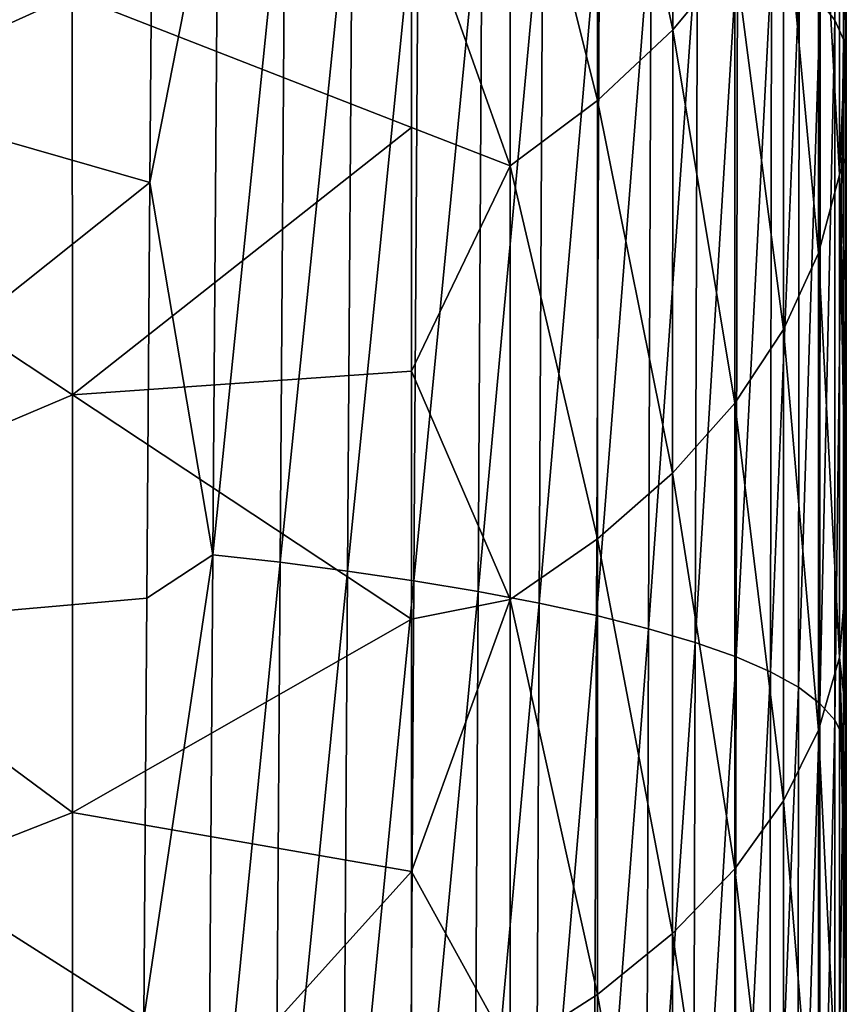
# Model space of a CAD drawing. Header units: metres. Extents: x -24 to 72, y -247 to 22.
# Tile 398 of 573: x 12.87 to 15.5, y -26.13 to -23. Entities that reach past the tile are written whole.
import ezdxf

# ---------------------------------------------------------------- set-up
doc = ezdxf.new("R2010")
doc.units = ezdxf.units.M
doc.layers.add('solid_509589_MEDIA_SW0001', color=7, linetype='CONTINUOUS')

msp = doc.modelspace()

# ---------------------------------------------------------------- linework, layer by layer
at = {"layer": 'solid_509589_MEDIA_SW0001'}
for points in [[(15.463461, -22.997681, 300.236328), (15.464, -20.826855, 299.295502), (15.416602, -22.938299, 300.426849)], [(15.463461, -22.997681, 300.236328), (15.491156, -20.894575, 299.110809), (15.464, -20.826855, 299.295502)], [(15.463461, -22.997681, 300.236328), (15.49102, -23.059021, 300.046722), (15.491156, -20.894575, 299.110809)], [(15.491156, -20.894575, 299.110809), (15.49102, -23.059021, 300.046722), (15.5, -22.058607, 299.414734)], [(14.708414, -21.916382, 271.412201), (14.947363, -21.676899, 271.689636), (14.947228, -23.028597, 272.95401)], [(14.947228, -23.028597, 272.95401), (14.947363, -21.676899, 271.689636), (15.144898, -22.789845, 273.259857)], [(15.497132, -23.075731, 290.252258), (15.497165, -21.879517, 289.634583), (15.497097, -22.300848, 291.568787)], [(15.497362, -22.708275, 288.327362), (15.497165, -21.879517, 289.634583), (15.497132, -23.075731, 290.252258)], [(14.708271, -23.253189, 272.664398), (14.430054, -22.138514, 271.153046), (14.708414, -21.916382, 271.412201)], [(14.708271, -23.253189, 272.664398), (14.708414, -21.916382, 271.412201), (14.947228, -23.028597, 272.95401)], [(15.411079, -22.279196, 273.90741), (15.477915, -22.011656, 274.242737), (15.477913, -23.489557, 275.487671)], [(15.477913, -23.489557, 275.487671), (15.477915, -22.011656, 274.242737), (15.5, -22.994608, 275.644348)], [(15.49102, -23.059021, 300.046722), (15.5, -23.354702, 299.953583), (15.5, -22.058607, 299.414734)], [(15.499093, -23.820921, 298.644775), (15.499061, -22.367367, 298.045227), (15.5, -22.058607, 299.414734)], [(15.499093, -23.820921, 298.644775), (15.5, -22.058607, 299.414734), (15.5, -23.354702, 299.953583)], [(14.430054, -22.138514, 271.153046), (14.42995, -23.461399, 272.394043), (14.115116, -22.578114, 271.147003)], [(14.708271, -23.253189, 272.664398), (14.42995, -23.461399, 272.394043), (14.430054, -22.138514, 271.153046)], [(15.499099, -23.064169, 281.28598), (15.49917, -22.125856, 280.636444), (15.498713, -22.164686, 282.546295)], [(15.499496, -23.026442, 279.401123), (15.49917, -22.125856, 280.636444), (15.499099, -23.064169, 281.28598)], [(15.499496, -23.026442, 279.401123), (15.499548, -22.138439, 278.746277), (15.49917, -22.125856, 280.636444)], [(15.499496, -23.026442, 279.401123), (15.499799, -23.032555, 277.539886), (15.499548, -22.138439, 278.746277)], [(15.499548, -22.138439, 278.746277), (15.499799, -23.032555, 277.539886), (15.499825, -22.193466, 276.882568)], [(15.49727, -22.846197, 293.493683), (15.497645, -22.168095, 294.809082), (15.49769, -23.52445, 295.407776)], [(15.49769, -23.52445, 295.407776), (15.497645, -22.168095, 294.809082), (15.498275, -22.923473, 296.731567)], [(15.498631, -23.155003, 283.187714), (15.498713, -22.164686, 282.546295), (15.498219, -22.266119, 284.468994)], [(15.499099, -23.064169, 281.28598), (15.498713, -22.164686, 282.546295), (15.498631, -23.155003, 283.187714)], [(11.434247, -22.984159, 302.204468), (13.282807, -23.513926, 302.36908), (13.293288, -22.20546, 301.841339)], [(13.499894, -22.407043, 301.908997), (13.293288, -22.20546, 301.841339), (13.282807, -23.513926, 302.36908)], [(15.499825, -22.193466, 276.882568), (15.499799, -23.032555, 277.539886), (15.5, -23.431593, 275.994293)], [(15.499825, -22.193466, 276.882568), (15.5, -23.431593, 275.994293), (15.5, -22.994608, 275.644348)], [(11.892976, -22.253696, 268.355896), (13.035638, -22.917089, 270.22641), (11.89364, -23.435089, 269.59317)], [(15.498138, -23.310362, 285.099609), (15.498219, -22.266119, 284.468994), (15.497746, -22.442844, 286.39798)], [(15.498631, -23.155003, 283.187714), (15.498219, -22.266119, 284.468994), (15.498138, -23.310362, 285.099609)], [(15.299853, -22.53927, 273.578766), (15.411079, -22.279196, 273.90741), (15.411044, -23.73959, 275.138977)], [(15.411044, -23.73959, 275.138977), (15.411079, -22.279196, 273.90741), (15.477913, -23.489557, 275.487671)], [(15.497108, -23.557634, 292.168945), (15.497097, -22.300848, 291.568787), (15.49727, -22.846197, 293.493683)], [(15.497132, -23.075731, 290.252258), (15.497097, -22.300848, 291.568787), (15.497108, -23.557634, 292.168945)], [(15.498275, -22.923473, 296.731567), (15.499061, -22.367367, 298.045227), (15.499093, -23.820921, 298.644775)], [(13.482642, -24.698503, 302.799866), (13.499894, -22.407043, 301.908997), (13.282807, -23.513926, 302.36908)], [(13.713623, -22.434259, 301.883057), (13.499894, -22.407043, 301.908997), (13.482642, -24.698503, 302.799866)], [(13.697098, -24.722752, 302.77301), (13.713623, -22.434259, 301.883057), (13.482642, -24.698503, 302.799866)], [(13.927357, -22.465618, 301.837219), (13.713623, -22.434259, 301.883057), (13.697098, -24.722752, 302.77301)], [(15.497684, -23.543053, 287.01532), (15.497746, -22.442844, 286.39798), (15.497362, -22.708275, 288.327362)], [(15.498138, -23.310362, 285.099609), (15.497746, -22.442844, 286.39798), (15.497684, -23.543053, 287.01532)], [(13.911746, -24.750645, 302.725922), (13.927357, -22.465618, 301.837219), (13.697098, -24.722752, 302.77301)], [(14.137696, -22.500757, 301.770813), (13.927357, -22.465618, 301.837219), (13.911746, -24.750645, 302.725922)], [(14.123205, -24.781872, 302.657898), (14.137696, -22.500757, 301.770813), (13.911746, -24.750645, 302.725922)], [(14.341038, -22.539293, 301.683624), (14.137696, -22.500757, 301.770813), (14.123205, -24.781872, 302.657898)], [(14.327876, -24.816107, 302.568726), (14.341038, -22.539293, 301.683624), (14.123205, -24.781872, 302.657898)], [(14.534104, -22.580866, 301.576294), (14.341038, -22.539293, 301.683624), (14.327876, -24.816107, 302.568726)], [(15.144898, -22.789845, 273.259857), (15.299853, -22.53927, 273.578766), (15.299762, -23.982403, 274.79718)], [(15.299762, -23.982403, 274.79718), (15.299853, -22.53927, 273.578766), (15.411044, -23.73959, 275.138977)], [(13.035638, -22.917089, 270.22641), (14.115116, -22.578114, 271.147003), (14.115116, -23.338898, 271.863556)], [(14.42995, -23.461399, 272.394043), (14.115116, -23.338898, 271.863556), (14.115116, -22.578114, 271.147003)], [(14.522456, -24.853041, 302.459076), (14.534104, -22.580866, 301.576294), (14.327876, -24.816107, 302.568726)], [(14.714086, -22.625166, 301.450195), (14.534104, -22.580866, 301.576294), (14.522456, -24.853041, 302.459076)], [(14.704086, -24.892412, 302.330261), (14.714086, -22.625166, 301.450195), (14.522456, -24.853041, 302.459076)], [(14.878613, -22.67194, 301.30722), (14.714086, -22.625166, 301.450195), (14.704086, -24.892412, 302.330261)], [(14.870336, -24.934013, 302.184235), (14.878613, -22.67194, 301.30722), (14.704086, -24.892412, 302.330261)], [(15.025737, -22.721001, 301.14975), (14.878613, -22.67194, 301.30722), (14.870336, -24.934013, 302.184235)], [(15.497332, -23.866474, 288.929199), (15.497362, -22.708275, 288.327362), (15.497132, -23.075731, 290.252258)], [(15.497684, -23.543053, 287.01532), (15.497362, -22.708275, 288.327362), (15.497332, -23.866474, 288.929199)], [(15.019177, -24.977688, 302.023376), (15.025737, -22.721001, 301.14975), (14.870336, -24.934013, 302.184235)], [(15.153924, -22.772223, 300.980286), (15.025737, -22.721001, 301.14975), (15.019177, -24.977688, 302.023376)], [(15.148996, -25.023333, 301.850189), (15.153924, -22.772223, 300.980286), (15.019177, -24.977688, 302.023376)], [(15.262087, -22.825539, 300.801483), (15.153924, -22.772223, 300.980286), (15.148996, -25.023333, 301.850189)], [(14.947228, -23.028597, 272.95401), (15.144898, -22.789845, 273.259857), (15.144745, -24.216135, 274.465515)], [(15.144745, -24.216135, 274.465515), (15.144898, -22.789845, 273.259857), (15.299762, -23.982403, 274.79718)], [(15.258629, -25.070889, 301.667389), (15.262087, -22.825539, 300.801483), (15.148996, -25.023333, 301.850189)], [(15.34965, -22.880907, 300.616119), (15.262087, -22.825539, 300.801483), (15.258629, -25.070889, 301.667389)], [(15.497108, -23.557634, 292.168945), (15.49727, -22.846197, 293.493683), (15.497322, -24.164719, 294.07486)], [(15.497322, -24.164719, 294.07486), (15.49727, -22.846197, 293.493683), (15.49769, -23.52445, 295.407776)], [(15.347434, -25.120321, 301.477753), (15.34965, -22.880907, 300.616119), (15.258629, -25.070889, 301.667389)], [(15.416602, -22.938299, 300.426849), (15.34965, -22.880907, 300.616119), (15.347434, -25.120321, 301.477753)], [(11.89364, -23.435089, 269.59317), (13.035638, -22.917089, 270.22641), (13.036083, -24.190199, 271.428619)], [(13.036083, -24.190199, 271.428619), (13.035638, -22.917089, 270.22641), (14.115116, -23.338898, 271.863556)], [(15.49769, -23.52445, 295.407776), (15.498275, -22.923473, 296.731567), (15.498335, -24.341587, 297.310944)], [(15.498335, -24.341587, 297.310944), (15.498275, -22.923473, 296.731567), (15.499093, -23.820921, 298.644775)], [(15.415359, -25.171598, 301.284027), (15.416602, -22.938299, 300.426849), (15.347434, -25.120321, 301.477753)], [(15.463461, -22.997681, 300.236328), (15.416602, -22.938299, 300.426849), (15.415359, -25.171598, 301.284027)], [(11.434247, -22.984159, 302.204468), (11.416509, -25.000675, 302.958405), (13.282807, -23.513926, 302.36908)], [(15.477913, -23.489557, 275.487671), (15.5, -22.994608, 275.644348), (15.5, -23.431593, 275.994293)], [(14.708271, -23.253189, 272.664398), (14.947228, -23.028597, 272.95401), (14.947027, -24.43866, 274.147491)], [(14.947027, -24.43866, 274.147491), (14.947228, -23.028597, 272.95401), (15.144745, -24.216135, 274.465515)], [(15.462909, -25.224686, 301.088928), (15.463461, -22.997681, 300.236328), (15.415359, -25.171598, 301.284027)], [(15.462909, -25.224686, 301.088928), (15.49102, -23.059021, 300.046722), (15.463461, -22.997681, 300.236328)], [(15.499454, -23.931448, 280.031403), (15.499496, -23.026442, 279.401123), (15.499099, -23.064169, 281.28598)], [(15.499454, -23.931448, 280.031403), (15.499776, -23.888254, 278.174072), (15.499496, -23.026442, 279.401123)], [(15.499496, -23.026442, 279.401123), (15.499776, -23.888254, 278.174072), (15.499799, -23.032555, 277.539886)], [(15.462909, -25.224686, 301.088928), (15.490878, -25.279541, 300.894714), (15.49102, -23.059021, 300.046722)], [(15.49102, -23.059021, 300.046722), (15.490878, -25.279541, 300.894714), (15.5, -23.354702, 299.953583)], [(15.499799, -23.032555, 277.539886), (15.499776, -23.888254, 278.174072), (15.5, -24.315716, 276.671448)], [(15.499799, -23.032555, 277.539886), (15.5, -24.315716, 276.671448), (15.5, -23.872042, 276.3367)], [(15.499799, -23.032555, 277.539886), (15.5, -23.872042, 276.3367), (15.5, -23.431593, 275.994293)], [(15.497143, -24.293795, 290.836609), (15.497132, -23.075731, 290.252258), (15.497108, -23.557634, 292.168945)], [(15.497332, -23.866474, 288.929199), (15.497132, -23.075731, 290.252258), (15.497143, -24.293795, 290.836609)], [(15.499041, -24.019999, 281.909424), (15.499099, -23.064169, 281.28598), (15.498631, -23.155003, 283.187714)], [(15.499454, -23.931448, 280.031403), (15.499099, -23.064169, 281.28598), (15.499041, -24.019999, 281.909424)], [(15.498569, -24.163471, 283.801514), (15.498631, -23.155003, 283.187714), (15.498138, -23.310362, 285.099609)], [(15.499041, -24.019999, 281.909424), (15.498631, -23.155003, 283.187714), (15.498569, -24.163471, 283.801514)], [(14.708061, -24.647835, 273.846466), (14.42995, -23.461399, 272.394043), (14.708271, -23.253189, 272.664398)], [(14.708061, -24.647835, 273.846466), (14.708271, -23.253189, 272.664398), (14.947027, -24.43866, 274.147491)], [(15.498087, -24.373491, 285.70105), (15.498138, -23.310362, 285.099609), (15.497684, -23.543053, 287.01532)], [(15.498569, -24.163471, 283.801514), (15.498138, -23.310362, 285.099609), (15.498087, -24.373491, 285.70105)], [(13.036083, -24.190199, 271.428619), (14.115116, -23.338898, 271.863556), (14.115116, -24.114735, 272.553406)], [(14.42995, -23.461399, 272.394043), (14.115116, -24.114735, 272.553406), (14.115116, -23.338898, 271.863556)], [(15.490878, -25.279541, 300.894714), (15.5, -24.667967, 300.460236), (15.5, -23.354702, 299.953583)], [(15.499093, -23.820921, 298.644775), (15.5, -23.354702, 299.953583), (15.5, -24.667967, 300.460236)], [(11.89364, -23.435089, 269.59317), (13.036083, -24.190199, 271.428619), (11.894528, -24.673578, 270.768982)], [(15.477913, -23.489557, 275.487671), (15.5, -23.431593, 275.994293), (15.5, -23.872042, 276.3367)], [(14.42995, -23.461399, 272.394043), (14.429801, -24.84164, 273.565643), (14.115116, -24.114735, 272.553406)], [(14.708061, -24.647835, 273.846466), (14.429801, -24.84164, 273.565643), (14.42995, -23.461399, 272.394043)], [(15.411044, -23.73959, 275.138977), (15.477913, -23.489557, 275.487671), (15.477903, -25.025434, 276.654694)], [(15.477903, -25.025434, 276.654694), (15.477913, -23.489557, 275.487671), (15.5, -24.762407, 276.998444)], [(15.477913, -23.489557, 275.487671), (15.5, -24.315716, 276.671448), (15.5, -24.762407, 276.998444)], [(15.477913, -23.489557, 275.487671), (15.5, -23.872042, 276.3367), (15.5, -24.315716, 276.671448)], [(11.416509, -25.000675, 302.958405), (13.272854, -24.836906, 302.864624), (13.282807, -23.513926, 302.36908)], [(13.482642, -24.698503, 302.799866), (13.282807, -23.513926, 302.36908), (13.272854, -24.836906, 302.864624)], [(15.497322, -24.164719, 294.07486), (15.49769, -23.52445, 295.407776), (15.497771, -24.905312, 295.968903)], [(15.497771, -24.905312, 295.968903), (15.49769, -23.52445, 295.407776), (15.498335, -24.341587, 297.310944)], [(15.497165, -24.83712, 292.7341), (15.497108, -23.557634, 292.168945), (15.497322, -24.164719, 294.07486)], [(15.497143, -24.293795, 290.836609), (15.497108, -23.557634, 292.168945), (15.497165, -24.83712, 292.7341)], [(15.497657, -24.662964, 287.601898), (15.497684, -23.543053, 287.01532), (15.497332, -23.866474, 288.929199)], [(15.498087, -24.373491, 285.70105), (15.497684, -23.543053, 287.01532), (15.497657, -24.662964, 287.601898)], [(15.299762, -23.982403, 274.79718), (15.411044, -23.73959, 275.138977), (15.410987, -25.257317, 276.293488)], [(15.410987, -25.257317, 276.293488), (15.411044, -23.73959, 275.138977), (15.477903, -25.025434, 276.654694)], [(15.498335, -24.341587, 297.310944), (15.499093, -23.820921, 298.644775), (15.49914, -25.300163, 299.204132)], [(15.49914, -25.300163, 299.204132), (15.499093, -23.820921, 298.644775), (15.5, -24.667967, 300.460236)], [(15.497342, -25.045252, 289.498688), (15.497332, -23.866474, 288.929199), (15.497143, -24.293795, 290.836609)], [(15.497657, -24.662964, 287.601898), (15.497332, -23.866474, 288.929199), (15.497342, -25.045252, 289.498688)], [(15.499454, -23.931448, 280.031403), (15.499757, -24.760132, 278.784576), (15.499776, -23.888254, 278.174072)], [(15.499776, -23.888254, 278.174072), (15.499757, -24.760132, 278.784576), (15.5, -24.762407, 276.998444)], [(15.499776, -23.888254, 278.174072), (15.5, -24.762407, 276.998444), (15.5, -24.315716, 276.671448)], [(15.499418, -24.853022, 280.636505), (15.499454, -23.931448, 280.031403), (15.499041, -24.019999, 281.909424)], [(15.499418, -24.853022, 280.636505), (15.499757, -24.760132, 278.784576), (15.499454, -23.931448, 280.031403)], [(15.144745, -24.216135, 274.465515), (15.299762, -23.982403, 274.79718), (15.299631, -25.482273, 275.939392)], [(15.299631, -25.482273, 275.939392), (15.299762, -23.982403, 274.79718), (15.410987, -25.257317, 276.293488)], [(15.498998, -24.99291, 282.506195), (15.499041, -24.019999, 281.909424), (15.498569, -24.163471, 283.801514)], [(15.499418, -24.853022, 280.636505), (15.499041, -24.019999, 281.909424), (15.498998, -24.99291, 282.506195)], [(13.036083, -24.190199, 271.428619), (14.115116, -24.114735, 272.553406), (14.115116, -24.904253, 273.215759)], [(14.429801, -24.84164, 273.565643), (14.115116, -24.904253, 273.215759), (14.115116, -24.114735, 272.553406)], [(15.497165, -24.83712, 292.7341), (15.497322, -24.164719, 294.07486), (15.497416, -25.506721, 294.619476)], [(15.497416, -25.506721, 294.619476), (15.497322, -24.164719, 294.07486), (15.497771, -24.905312, 295.968903)], [(15.498529, -25.189657, 284.387115), (15.498569, -24.163471, 283.801514), (15.498087, -24.373491, 285.70105)], [(15.498998, -24.99291, 282.506195), (15.498569, -24.163471, 283.801514), (15.498529, -25.189657, 284.387115)], [(11.894528, -24.673578, 270.768982), (13.036083, -24.190199, 271.428619), (13.03667, -25.519041, 272.564087)], [(13.03667, -25.519041, 272.564087), (13.036083, -24.190199, 271.428619), (14.115116, -24.904253, 273.215759)], [(14.947027, -24.43866, 274.147491), (15.144745, -24.216135, 274.465515), (15.144534, -25.698606, 275.595795)], [(15.144534, -25.698606, 275.595795), (15.144745, -24.216135, 274.465515), (15.299631, -25.482273, 275.939392)], [(15.497198, -25.533323, 291.386993), (15.497143, -24.293795, 290.836609), (15.497165, -24.83712, 292.7341)], [(15.497342, -25.045252, 289.498688), (15.497143, -24.293795, 290.836609), (15.497198, -25.533323, 291.386993)], [(15.497771, -24.905312, 295.968903), (15.498335, -24.341587, 297.310944), (15.498421, -25.784721, 297.851105)], [(15.498421, -25.784721, 297.851105), (15.498335, -24.341587, 297.310944), (15.49914, -25.300163, 299.204132)], [(15.498065, -25.455084, 286.272736), (15.498087, -24.373491, 285.70105), (15.497657, -24.662964, 287.601898)], [(15.498529, -25.189657, 284.387115), (15.498087, -24.373491, 285.70105), (15.498065, -25.455084, 286.272736)], [(14.708061, -24.647835, 273.846466), (14.947027, -24.43866, 274.147491), (14.946757, -25.904381, 275.266418)], [(14.946757, -25.904381, 275.266418), (14.947027, -24.43866, 274.147491), (15.144534, -25.698606, 275.595795)], [(14.707788, -26.097662, 274.954803), (14.429801, -24.84164, 273.565643), (14.708061, -24.647835, 273.846466)], [(14.707788, -26.097662, 274.954803), (14.708061, -24.647835, 273.846466), (14.946757, -25.904381, 275.266418)], [(11.894528, -24.673578, 270.768982), (13.03667, -25.519041, 272.564087), (11.895629, -25.966867, 271.879761)], [(15.490878, -25.279541, 300.894714), (15.5, -25.998487, 300.934509), (15.5, -24.667967, 300.460236)], [(15.497666, -25.802172, 288.157135), (15.497657, -24.662964, 287.601898), (15.497342, -25.045252, 289.498688)], [(15.498065, -25.455084, 286.272736), (15.497657, -24.662964, 287.601898), (15.497666, -25.802172, 288.157135)], [(15.49914, -25.300163, 299.204132), (15.5, -24.667967, 300.460236), (15.5, -25.998487, 300.934509)], [(13.482642, -24.698503, 302.799866), (13.272854, -24.836906, 302.864624), (13.263446, -26.174469, 303.32785)], [(13.466872, -27.045542, 303.596161), (13.482642, -24.698503, 302.799866), (13.263446, -26.174469, 303.32785)], [(13.697098, -24.722752, 302.77301), (13.482642, -24.698503, 302.799866), (13.466872, -27.045542, 303.596161)], [(13.68192, -27.066792, 303.568481), (13.697098, -24.722752, 302.77301), (13.466872, -27.045542, 303.596161)], [(13.911746, -24.750645, 302.725922), (13.697098, -24.722752, 302.77301), (13.68192, -27.066792, 303.568481)], [(13.89732, -27.091198, 303.520264), (13.911746, -24.750645, 302.725922), (13.68192, -27.066792, 303.568481)], [(14.123205, -24.781872, 302.657898), (13.911746, -24.750645, 302.725922), (13.89732, -27.091198, 303.520264)], [(14.109719, -27.118496, 303.450836), (14.123205, -24.781872, 302.657898), (13.89732, -27.091198, 303.520264)], [(14.327876, -24.816107, 302.568726), (14.123205, -24.781872, 302.657898), (14.109719, -27.118496, 303.450836)], [(15.477903, -25.025434, 276.654694), (15.5, -24.762407, 276.998444), (15.5, -25.212067, 277.317719)], [(15.499418, -24.853022, 280.636505), (15.499742, -25.647751, 279.370819), (15.499757, -24.760132, 278.784576)], [(15.499757, -24.760132, 278.784576), (15.499742, -25.647751, 279.370819), (15.5, -25.664537, 277.629211)], [(15.499757, -24.760132, 278.784576), (15.5, -25.664537, 277.629211), (15.5, -25.212067, 277.317719)], [(15.499757, -24.760132, 278.784576), (15.5, -25.212067, 277.317719), (15.5, -24.762407, 276.998444)], [(11.416509, -25.000675, 302.958405), (13.263446, -26.174469, 303.32785), (13.272854, -24.836906, 302.864624)], [(14.315531, -27.148411, 303.359955), (14.327876, -24.816107, 302.568726), (14.109719, -27.118496, 303.450836)], [(14.429801, -24.84164, 273.565643), (14.115116, -25.706438, 273.85025), (14.115116, -24.904253, 273.215759)], [(14.429801, -24.84164, 273.565643), (14.429609, -26.276625, 274.664215), (14.115116, -25.706438, 273.85025)], [(14.522456, -24.853041, 302.459076), (14.327876, -24.816107, 302.568726), (14.315531, -27.148411, 303.359955)], [(14.707788, -26.097662, 274.954803), (14.429609, -26.276625, 274.664215), (14.429801, -24.84164, 273.565643)], [(15.497263, -26.138935, 293.263672), (15.497165, -24.83712, 292.7341), (15.497416, -25.506721, 294.619476)], [(15.497198, -25.533323, 291.386993), (15.497165, -24.83712, 292.7341), (15.497263, -26.138935, 293.263672)], [(14.511441, -27.180687, 303.24826), (14.522456, -24.853041, 302.459076), (14.315531, -27.148411, 303.359955)], [(14.704086, -24.892412, 302.330261), (14.522456, -24.853041, 302.459076), (14.511441, -27.180687, 303.24826)], [(15.499393, -25.790722, 281.215881), (15.499418, -24.853022, 280.636505), (15.498998, -24.99291, 282.506195)], [(15.499393, -25.790722, 281.215881), (15.499742, -25.647751, 279.370819), (15.499418, -24.853022, 280.636505)], [(13.03667, -25.519041, 272.564087), (14.115116, -24.904253, 273.215759), (14.115116, -25.706438, 273.85025)], [(14.694553, -27.215111, 303.117065), (14.704086, -24.892412, 302.330261), (14.511441, -27.180687, 303.24826)], [(14.870336, -24.934013, 302.184235), (14.704086, -24.892412, 302.330261), (14.694553, -27.215111, 303.117065)], [(15.497416, -25.506721, 294.619476), (15.497771, -24.905312, 295.968903), (15.497886, -26.310328, 296.491791)], [(15.497886, -26.310328, 296.491791), (15.497771, -24.905312, 295.968903), (15.498421, -25.784721, 297.851105)], [(14.862376, -27.251509, 302.968353), (14.870336, -24.934013, 302.184235), (14.694553, -27.215111, 303.117065)], [(15.019177, -24.977688, 302.023376), (14.870336, -24.934013, 302.184235), (14.862376, -27.251509, 302.968353)], [(11.416509, -25.000675, 302.958405), (11.400433, -27.058908, 303.640747), (13.263446, -26.174469, 303.32785)], [(15.012815, -27.289759, 302.804474), (15.019177, -24.977688, 302.023376), (14.862376, -27.251509, 302.968353)], [(15.148996, -25.023333, 301.850189), (15.019177, -24.977688, 302.023376), (15.012815, -27.289759, 302.804474)], [(15.49897, -25.982466, 283.075745), (15.498998, -24.99291, 282.506195), (15.498529, -25.189657, 284.387115)], [(15.499393, -25.790722, 281.215881), (15.498998, -24.99291, 282.506195), (15.49897, -25.982466, 283.075745)], [(15.144173, -27.329777, 302.62793), (15.148996, -25.023333, 301.850189), (15.012815, -27.289759, 302.804474)], [(15.258629, -25.070889, 301.667389), (15.148996, -25.023333, 301.850189), (15.144173, -27.329777, 302.62793)], [(15.410987, -25.257317, 276.293488), (15.477903, -25.025434, 276.654694), (15.477887, -26.616421, 277.73999)], [(15.477887, -26.616421, 277.73999), (15.477903, -25.025434, 276.654694), (15.5, -26.11964, 277.932861)], [(15.477903, -25.025434, 276.654694), (15.5, -25.664537, 277.629211), (15.5, -26.11964, 277.932861)], [(15.477903, -25.025434, 276.654694), (15.5, -25.212067, 277.317719), (15.5, -25.664537, 277.629211)], [(15.497394, -26.244209, 290.035187), (15.497342, -25.045252, 289.498688), (15.497198, -25.533323, 291.386993)], [(15.497666, -25.802172, 288.157135), (15.497342, -25.045252, 289.498688), (15.497394, -26.244209, 290.035187)], [(15.255211, -27.371513, 302.441498), (15.258629, -25.070889, 301.667389), (15.144173, -27.329777, 302.62793)], [(15.347434, -25.120321, 301.477753), (15.258629, -25.070889, 301.667389), (15.255211, -27.371513, 302.441498)], [(15.345222, -27.414942, 302.247986), (15.347434, -25.120321, 301.477753), (15.255211, -27.371513, 302.441498)], [(15.415359, -25.171598, 301.284027), (15.347434, -25.120321, 301.477753), (15.345222, -27.414942, 302.247986)], [(15.414107, -27.460028, 302.050171), (15.415359, -25.171598, 301.284027), (15.345222, -27.414942, 302.247986)], [(15.462909, -25.224686, 301.088928), (15.415359, -25.171598, 301.284027), (15.414107, -27.460028, 302.050171)], [(15.498512, -26.23313, 284.943909), (15.498529, -25.189657, 284.387115), (15.498065, -25.455084, 286.272736)], [(15.49897, -25.982466, 283.075745), (15.498529, -25.189657, 284.387115), (15.498512, -26.23313, 284.943909)], [(15.462345, -27.506731, 301.85083), (15.462909, -25.224686, 301.088928), (15.414107, -27.460028, 302.050171)], [(15.462345, -27.506731, 301.85083), (15.490878, -25.279541, 300.894714), (15.462909, -25.224686, 301.088928)], [(15.299631, -25.482273, 275.939392), (15.410987, -25.257317, 276.293488), (15.410908, -26.829548, 277.367188)], [(15.410908, -26.829548, 277.367188), (15.410987, -25.257317, 276.293488), (15.477887, -26.616421, 277.73999)], [(15.462345, -27.506731, 301.85083), (15.490731, -27.55501, 301.652344), (15.490878, -25.279541, 300.894714)], [(15.490878, -25.279541, 300.894714), (15.490731, -27.55501, 301.652344), (15.5, -25.998487, 300.934509)], [(15.498421, -25.784721, 297.851105), (15.49914, -25.300163, 299.204132), (15.499199, -26.804743, 299.722534)], [(15.499199, -26.804743, 299.722534), (15.49914, -25.300163, 299.204132), (15.5, -25.998487, 300.934509)], [(15.498073, -26.554718, 286.814026), (15.498065, -25.455084, 286.272736), (15.497666, -25.802172, 288.157135)], [(15.498512, -26.23313, 284.943909), (15.498065, -25.455084, 286.272736), (15.498073, -26.554718, 286.814026)], [(15.144534, -25.698606, 275.595795), (15.299631, -25.482273, 275.939392), (15.299459, -27.036087, 277.001678)], [(15.299459, -27.036087, 277.001678), (15.299631, -25.482273, 275.939392), (15.410908, -26.829548, 277.367188)], [(11.895629, -25.966867, 271.879761), (13.03667, -25.519041, 272.564087), (13.037394, -26.901184, 273.629242)], [(13.037394, -26.901184, 273.629242), (13.03667, -25.519041, 272.564087), (14.115116, -25.706438, 273.85025)], [(15.497296, -26.793936, 291.902771), (15.497198, -25.533323, 291.386993), (15.497263, -26.138935, 293.263672)], [(15.497394, -26.244209, 290.035187), (15.497198, -25.533323, 291.386993), (15.497296, -26.793936, 291.902771)], [(15.497263, -26.138935, 293.263672), (15.497416, -25.506721, 294.619476), (15.497548, -26.871851, 295.126831)], [(15.497548, -26.871851, 295.126831), (15.497416, -25.506721, 294.619476), (15.497886, -26.310328, 296.491791)], [(15.499393, -25.790722, 281.215881), (15.49973, -26.55068, 279.932251), (15.499742, -25.647751, 279.370819)], [(15.499742, -25.647751, 279.370819), (15.49973, -26.55068, 279.932251), (15.5, -26.577299, 278.228729)], [(15.499742, -25.647751, 279.370819), (15.5, -26.577299, 278.228729), (15.5, -26.11964, 277.932861)], [(15.499742, -25.647751, 279.370819), (15.5, -26.11964, 277.932861), (15.5, -25.664537, 277.629211)], [(13.037394, -26.901184, 273.629242), (14.115116, -25.706438, 273.85025), (14.115116, -26.519968, 274.456329)], [(14.429609, -26.276625, 274.664215), (14.115116, -26.519968, 274.456329), (14.115116, -25.706438, 273.85025)], [(14.946757, -25.904381, 275.266418), (15.144534, -25.698606, 275.595795), (15.144265, -27.234505, 276.647034)], [(15.144265, -27.234505, 276.647034), (15.144534, -25.698606, 275.595795), (15.299459, -27.036087, 277.001678)], [(15.497886, -26.310328, 296.491791), (15.498421, -25.784721, 297.851105), (15.498528, -27.252523, 298.351288)], [(15.498528, -27.252523, 298.351288), (15.498421, -25.784721, 297.851105), (15.499199, -26.804743, 299.722534)], [(15.497711, -26.960266, 288.680389), (15.497666, -25.802172, 288.157135), (15.497394, -26.244209, 290.035187)], [(15.498073, -26.554718, 286.814026), (15.497666, -25.802172, 288.157135), (15.497711, -26.960266, 288.680389)], [(15.499375, -26.74411, 281.768951), (15.499393, -25.790722, 281.215881), (15.49897, -25.982466, 283.075745)], [(15.499375, -26.74411, 281.768951), (15.49973, -26.55068, 279.932251), (15.499393, -25.790722, 281.215881)], [(14.707788, -26.097662, 274.954803), (14.946757, -25.904381, 275.266418), (14.946421, -27.423058, 276.307129)], [(14.946421, -27.423058, 276.307129), (14.946757, -25.904381, 275.266418), (15.144265, -27.234505, 276.647034)], [(11.895629, -25.966867, 271.879761), (13.037394, -26.901184, 273.629242), (11.896928, -27.312666, 272.922058)], [(15.490731, -27.55501, 301.652344), (15.5, -27.346102, 301.37616), (15.5, -25.998487, 300.934509)], [(15.498959, -26.988226, 283.617462), (15.49897, -25.982466, 283.075745), (15.498512, -26.23313, 284.943909)], [(15.499375, -26.74411, 281.768951), (15.49897, -25.982466, 283.075745), (15.498959, -26.988226, 283.617462)], [(15.499199, -26.804743, 299.722534), (15.5, -25.998487, 300.934509), (15.5, -27.346102, 301.37616)], [(14.70745, -27.60001, 275.985718), (14.429609, -26.276625, 274.664215), (14.707788, -26.097662, 274.954803)], [(14.70745, -27.60001, 275.985718), (14.707788, -26.097662, 274.954803), (14.946421, -27.423058, 276.307129)], [(15.477887, -26.616421, 277.73999), (15.5, -26.11964, 277.932861), (15.5, -26.577299, 278.228729)]]:
    msp.add_3dface(points, dxfattribs=at)

doc.saveas('drawing.dxf')
